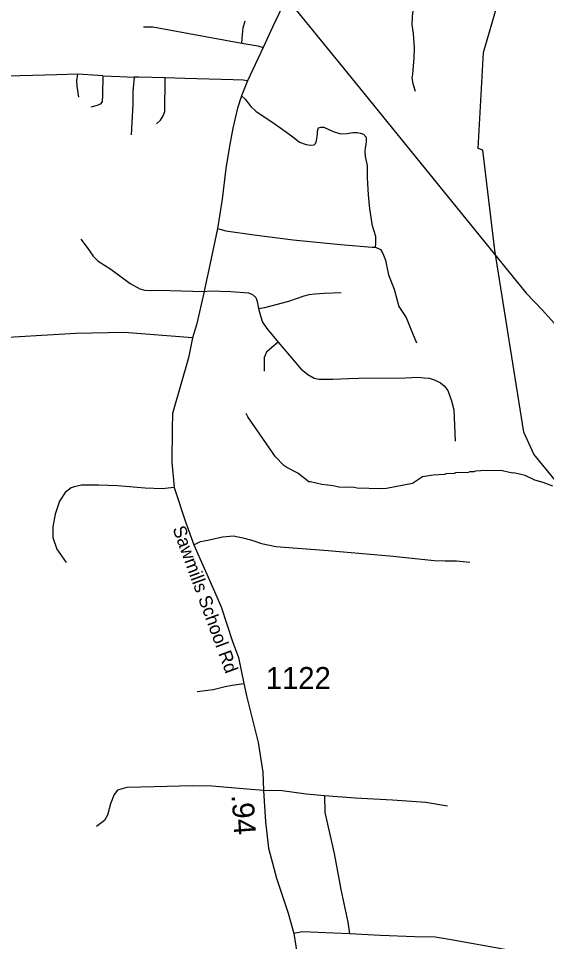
# Model space of a CAD drawing. Extents: x 1159738 to 1321356, y 736314 to 882035.
# Drawn here: x 1262980 to 1265994, y 756175 to 761438 of the extents above; entities that cross this region are included whole.
import ezdxf

# ---------------------------------------------------------------- set-up
doc = ezdxf.new("R2010")
doc.units = 0
for name, color, linetype in [('Exist Hydrographic Creek Single Shore', 7, 'Continuous'), ('Exist Hydrographic Misc Water Feature', 7, 'Continuous'), ('Exist Road Non-System Type 51', 7, 'Continuous'), ('Exist Road Secondary Mileage Hundredths English Label', 7, 'Continuous'), ('Exist Road Secondary Type 51 Attributed', 7, 'Continuous'), ('Exist Road Secondary Type 51 Label', 7, 'Continuous'), ('Exist Road Secondary Type 51 Number Label', 7, 'Continuous'), ('Exist Utilities Electrical Transmission Line', 7, 'Continuous')]:
    doc.layers.add(name, color=color, linetype=linetype)

msp = doc.modelspace()

# ---------------------------------------------------------------- linework, layer by layer
at = {"layer": 'Exist Hydrographic Creek Single Shore'}
msp.add_lwpolyline([(1266192, 758727.9), (1266041.6, 758807.1), (1265920.6, 758954), (1265864.6, 759079.8), (1265698.5, 760117.2), (1265629.5, 760686.5), (1265604.5, 760696.8), (1265634.6, 761244.4), (1265798.5, 761808.9), (1265850.6, 762224.8), (1265812.6, 762409.4), (1265764.6, 762476)], dxfattribs=at)
at = {"layer": 'Exist Hydrographic Misc Water Feature'}
msp.add_lwpolyline([(1266029.3, 758771.6), (1265973.9, 758793.1), (1265926.3, 758806.5), (1265871, 758832), (1265807.3, 758847.6), (1265799.3, 758846.1), (1265733.4, 758861), (1265619.7, 758859.3), (1265587.5, 758856.2), (1265579.4, 758852.4), (1265555.4, 758853.1), (1265547.3, 758849.3), (1265475.2, 758847.4), (1265467.1, 758843.6), (1265419.1, 758841), (1265411, 758837.3), (1265346.9, 758835.1), (1265286.6, 758824.8), (1265229.6, 758786.5), (1265080.7, 758758.7), (1265048.6, 758755.7), (1264912.7, 758759.6), (1264896.9, 758764), (1264808.9, 758766.5), (1264777, 758773.4), (1264711.5, 758781.3), (1264647.2, 758796.9), (1264637.7, 758795.4), (1264575.1, 758845.2), (1264511.9, 758877), (1264494.3, 758889.5), (1264447.6, 758938.8), (1264289.9, 759167.3), (1264280.4, 759185.6)], dxfattribs=at)
at = {"layer": 'Exist Road Non-System Type 51'}
for points in [[(1265254, 761697.3), (1265239, 761551.4), (1265227.8, 761450.4), (1265224.7, 761401.4), (1265231.8, 761352.9), (1265238.2, 761271), (1265236.6, 761212.1), (1265231, 761145.2), (1265228.6, 761118.2), (1265225.5, 761098.3), (1265231, 761067.3), (1265244.5, 761024.4)], [(1264255.7, 761296.6), (1264259.7, 761346.7), (1264262.9, 761384.8), (1264274, 761424.6)], [(1263694, 761390.4), (1263746.4, 761389.8), (1264255.7, 761296.6)], [(1264255.7, 761296.6), (1264347.1, 761282.3), (1264376.5, 761272.7)], [(1263319.5, 761120.3), (1263199.2, 761117), (1263063, 761113.7), (1262988.2, 761110.5), (1262930.1, 761109.9), (1262883.9, 761114.5), (1262789.3, 761142.5), (1262771.8, 761147.8)], [(1263325.4, 760989.8), (1263315, 761051.8), (1263314.3, 761083.8), (1263319.5, 761120.3)], [(1263462.3, 761110.5), (1263319.5, 761120.3)], [(1263462.3, 761110.5), (1263459.7, 761002.9), (1263457.1, 760963.3), (1263446.7, 760949.6), (1263429.1, 760941.1), (1263393.2, 760932)], [(1263462.3, 761110.5), (1263558.2, 761107.2), (1263640.8, 761103.5)], [(1263640.8, 761103.5), (1263633.6, 761022.6), (1263633, 760946.9), (1263626.5, 760847.1), (1263623.2, 760775.6)], [(1263818, 761099.2), (1263667.5, 761103.3), (1263640.8, 761103.5)], [(1263767.8, 760838), (1263790, 760858.2), (1263807, 760883.7), (1263814.8, 760907.8), (1263816.1, 760967.8), (1263817.4, 761035), (1263818, 761099.2)], [(1264288.2, 761082.6), (1264262.5, 761087), (1264206.4, 761089), (1263930, 761096.1), (1263818, 761099.2)], [(1264253.7, 760997.8), (1264273.9, 760977.6), (1264306.5, 760937.1), (1264334.5, 760909.1), (1264444.7, 760835.3), (1264509.8, 760790), (1264553.4, 760757.4), (1264584.7, 760732.6), (1264621.2, 760719.5), (1264645.4, 760716.3), (1264666.9, 760717.6), (1264675.4, 760726), (1264681.9, 760741), (1264686.4, 760778.2), (1264686.4, 760798.5), (1264691.7, 760814.1), (1264706.6, 760818), (1264722.3, 760818.7), (1264776.4, 760794.5), (1264811.4, 760782.8), (1264821.8, 760780.8), (1264857, 760782.8), (1264888.3, 760787.4), (1264915, 760788), (1264931.3, 760784.8), (1264950.2, 760778.2), (1264963.9, 760760.6), (1264965.2, 760744.3), (1264962.5, 760714.3)], [(1265018.3, 760133.5), (1265020.6, 760153.6), (1265019.4, 760195), (1265000.4, 760255.4), (1264985.9, 760352.7), (1264978.1, 760432.9), (1264971.4, 760530.2), (1264972.6, 760599.1), (1264961.4, 760650.5), (1264959.2, 760682.9), (1264962.5, 760714.3)], [(1264116.4, 760241.4), (1264163, 760227.3), (1264325, 760203.9), (1264547.4, 760175.9), (1264817.8, 760150.2), (1264999.3, 760133.5), (1265018.3, 760133.5)], [(1263335.5, 760180.4), (1263373.2, 760131.9), (1263406.9, 760083.4), (1263435.1, 760053.7), (1263506.5, 760007.9), (1263617.1, 759927.1), (1263672.4, 759896.5), (1263702.3, 759889.9), (1263736.3, 759887.2), (1263780.3, 759888.4), (1264040.3, 759881.2)], [(1265018.3, 760133.5), (1265046.3, 760120.1), (1265059.7, 760098.9), (1265074.2, 760059.7), (1265082.1, 760021.7), (1265091, 759977), (1265123.5, 759894.3), (1265150.8, 759795.9), (1265193.5, 759732.5), (1265219.6, 759667.2), (1265251.3, 759589.6)], [(1264040.3, 759881.2), (1264071.9, 759885.6), (1264192.1, 759881.3), (1264292.7, 759873.6), (1264315.6, 759864.9), (1264334.2, 759846.3), (1264341.9, 759824.4), (1264350.9, 759785.1)], [(1264350.9, 759785.1), (1264385.9, 759789.5), (1264523.6, 759826.7), (1264610, 759856.2), (1264638.4, 759865), (1264671.2, 759868.3), (1264724.7, 759872.6), (1264822, 759874.8)], [(1264350.9, 759785.1), (1264361.3, 759742.9), (1264372.2, 759705.7), (1264397.3, 759670.7), (1264461.6, 759591.9)], [(1264461.6, 759591.9), (1264425.6, 759562.3), (1264396, 759536.1), (1264381.8, 759504.4), (1264381.8, 759460.6), (1264382.9, 759427.8)], [(1264461.6, 759591.9), (1264591.9, 759441), (1264631, 759407.4), (1264668.2, 759387.7), (1264695.5, 759382.2), (1264774.2, 759382.2), (1264862.8, 759385.5), (1264921.8, 759387.7), (1265188.1, 759389.9), (1265261.3, 759392.1), (1265295.2, 759389.9), (1265324.7, 759386.6), (1265357.5, 759375.7), (1265388.8, 759361.6), (1265409.6, 759343), (1265430.6, 759316.4), (1265451.1, 759257.8), (1265464.3, 759206.5), (1265473, 759027.6)], [(1263867.9, 758763.4), (1263800.5, 758755.9), (1263702.8, 758759.2), (1263545.6, 758772.4), (1263438, 758777.4), (1263340.3, 758777.4), (1263298.9, 758767.5), (1263280.7, 758762.5), (1263247.6, 758736), (1263214.5, 758686.3), (1263189.6, 758611.7), (1263176.4, 758540.5), (1263176.4, 758479.2), (1263199.6, 758412.9), (1263252.6, 758336.7)], [(1263981.3, 758437.6), (1264018.2, 758455.8), (1264061.3, 758464.1), (1264144.1, 758482.3), (1264207, 758487.3), (1264261.6, 758477.4), (1264311.3, 758464.1), (1264367.6, 758444.2), (1264448.7, 758427.7), (1264746.7, 758404.5), (1265119.1, 758373), (1265352.6, 758348.2), (1265414.5, 758345), (1265479.1, 758345), (1265555.3, 758338.3)], [(1264000.4, 757601.4), (1264091.4, 757611.4), (1264159.3, 757629.6), (1264200.7, 757636.2), (1264266.9, 757646.1)], [(1264377.8, 757037), (1264285.1, 757043.7), (1264083.1, 757060.2), (1263972.2, 757063.5), (1263757, 757056.9), (1263598.1, 757053.6), (1263545.6, 757037.1), (1263525.7, 757013.9), (1263505.9, 756960.9), (1263487.6, 756894.6), (1263471.1, 756864.8), (1263426.4, 756830)], [(1264377.8, 757037), (1264420.4, 757037.3), (1264485, 757035.7), (1264622.4, 757017.5), (1264726.7, 757007.5)], [(1264726.7, 757007.5), (1264902.1, 756994.3), (1265115.7, 756982.7), (1265304.4, 756969.4), (1265428.6, 756949.5)], [(1264726.7, 757007.5), (1264727.8, 756911.6), (1264782.5, 756676.3), (1264820.6, 756470.9), (1264860.3, 756286.2), (1264870.2, 756218.2)], [(1265767.7, 756127.2), (1265449.9, 756185.5), (1265358.9, 756200.4), (1265241.3, 756202.1), (1265046, 756208.7), (1264870.2, 756218.2), (1264600.7, 756230.2), (1264551.1, 756220.9)]]:
    msp.add_lwpolyline(points, dxfattribs=at)
at = {"layer": 'Exist Road Secondary Type 51 Attributed'}
for points in [[(1264528.5, 761596.8), (1264430.8, 761387.9), (1264376.5, 761272.7), (1264288.2, 761082.6), (1264253.7, 760997.8), (1264231.2, 760926.3), (1264203.2, 760813.4), (1264184.7, 760709.9), (1264164.1, 760583), (1264142.7, 760408.1), (1264116.4, 760241.4), (1264072.6, 760034.1), (1264042.8, 759892), (1264040.3, 759881.2), (1263997.2, 759691.9), (1263972.7, 759616.5)], [(1263972.7, 759616.5), (1263582.8, 759647.4), (1263307.1, 759642), (1262791, 759612.4)], [(1263972.7, 759616.5), (1263951.2, 759502.6), (1263859.3, 759185.2), (1263857.5, 759098.7), (1263855.7, 758907.5), (1263867.9, 758763.4), (1263933.2, 758567.8), (1263981.3, 758437.6), (1264099, 758171), (1264136.8, 758082.7), (1264201.5, 757885.3), (1264235.6, 757794.5), (1264266.9, 757646.1), (1264284.4, 757567.9), (1264349.1, 757310.6), (1264374.4, 757141.6), (1264377.8, 757037), (1264390.4, 756858.3), (1264406.8, 756708.1), (1264451.9, 756536.8), (1264518.6, 756336.6), (1264551.1, 756220.9)], [(1264551.1, 756220.9), (1264574.2, 756076.2), (1264612.3, 755910.5), (1264638.8, 755826), (1264688.6, 755691.9), (1264722.9, 755607.2), (1264758.9, 755506.4), (1264846.8, 755300.5), (1264900.2, 755169.4), (1264949.2, 754980.5), (1264965.7, 754895.6), (1264982.1, 754823)]]:
    msp.add_lwpolyline(points, dxfattribs=at)
at = {"layer": 'Exist Utilities Electrical Transmission Line'}
msp.add_lwpolyline([(1260071.3, 766656.1), (1260559, 766155.8), (1260895.8, 765818.2), (1261306.3, 765401), (1262050.5, 764660.7), (1262241.8, 764477.3), (1262584.8, 764023.8), (1262894.9, 763624.6), (1263352, 763026.8), (1264106.6, 762036.4), (1264464.1, 761610.6), (1264877.2, 761103.9), (1265877.9, 759872.5), (1265970.7, 759775.2), (1266388.3, 759310.1), (1266775.8, 758837.4), (1266960.8, 758648.2), (1267267.8, 758259.1), (1267574.2, 757908.8), (1267916.1, 757570.1), (1267951.8, 757615.6)], dxfattribs=at)

# ---------------------------------------------------------------- texts
at = {"layer": 'Exist Road Secondary Mileage Hundredths English Label'}
msp.add_text('.94', height=125, rotation=274.0498, dxfattribs=at).set_placement((1264195.6, 757010.4))
at = {"layer": 'Exist Road Secondary Type 51 Label'}
msp.add_text('Sawmills School Rd', height=75, rotation=290.1726, dxfattribs=at).set_placement((1263858.3, 758529.6))
at = {"layer": 'Exist Road Secondary Type 51 Number Label'}
msp.add_text('1122', height=125, dxfattribs=at).set_placement((1264391.1, 757615.2))

doc.saveas('drawing.dxf')
